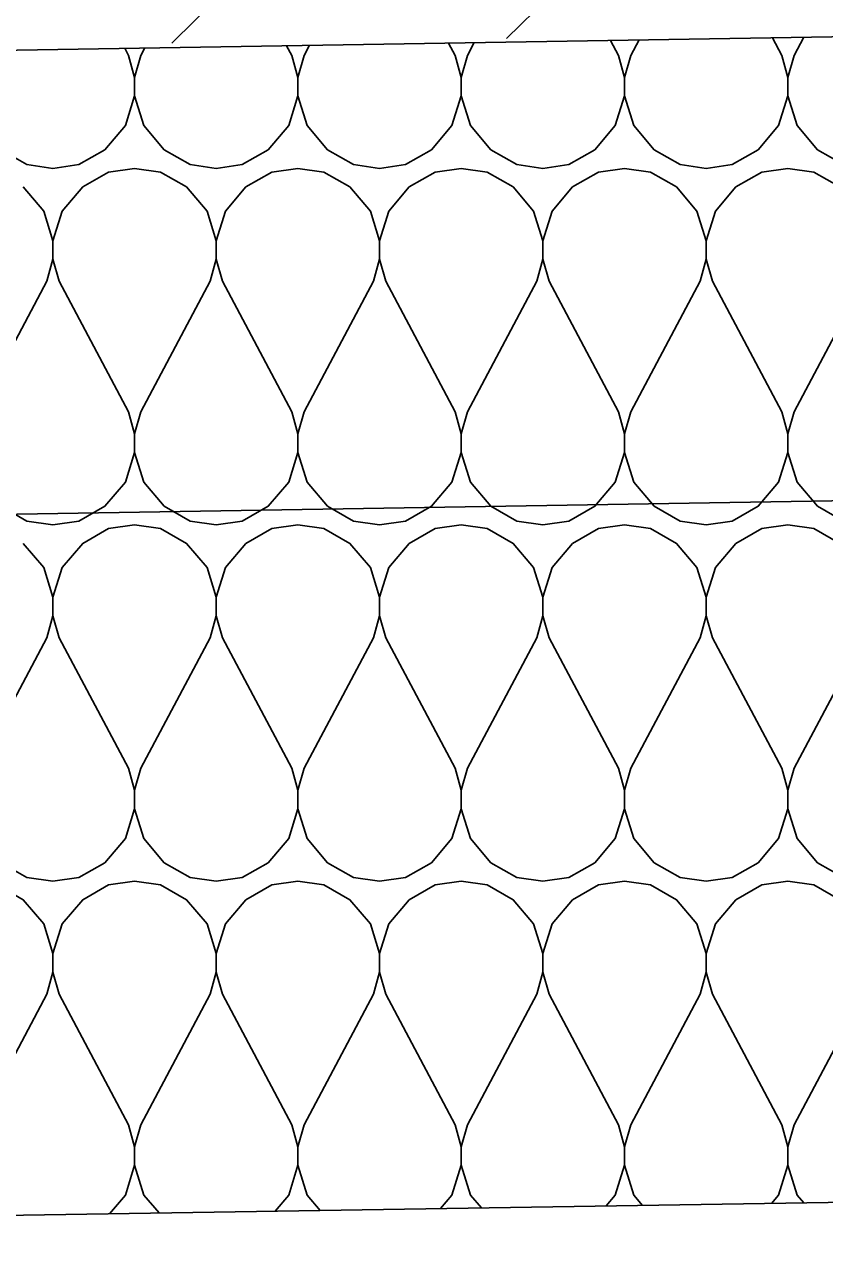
# Model space of a CAD drawing. Extents: x 634177 to 635904, y 289936 to 290970.
# Drawn here: x 635695.993 to 635698.15, y 290454.434 to 290457.702 of the extents above; entities that cross this region are included whole.
import ezdxf

# ---------------------------------------------------------------- set-up
doc = ezdxf.new("R2010")
doc.units = 0
for name, color, linetype in [('Default', 7, 'Continuous'), ('Level 3', 7, 'Continuous'), ('R_Draft', 7, 'Continuous')]:
    doc.layers.add(name, color=color, linetype=linetype)

msp = doc.modelspace()

# ---------------------------------------------------------------- linework, layer by layer
at = {"layer": 'Default'}
msp.add_lwpolyline([(635692.1106, 290454.4339), (635705.8606, 290454.65), (635719.6106, 290454.4339)], dxfattribs=at)
at = {"layer": 'Level 3'}
for p, q in [((635696.3904, 290457.6506), (635696.8178, 290458.0733)), ((635697.2924, 290457.6636), (635697.7198, 290458.0863)), ((635681.4857, 290457.3953), (635702.1107, 290457.7328)), ((635681.4857, 290456.1453), (635702.1107, 290456.4828))]:
    msp.add_line(p, q, dxfattribs=at)
at = {"layer": 'R_Draft'}
for points in [[(635697.8306, 290457.3139), (635697.9006, 290457.3239), (635697.9706, 290457.3639), (635698.0256, 290457.4289), (635698.0506, 290457.5089), (635698.0506, 290457.5589), (635698.0339, 290457.6181), (635698.0087, 290457.6656)], [(635698.0933, 290457.667), (635698.0674, 290457.6181), (635698.0506, 290457.5589), (635698.0506, 290457.5089), (635698.0756, 290457.4289), (635698.1306, 290457.3639), (635698.2006, 290457.3239), (635698.2706, 290457.3139)], [(635696.0706, 290457.3139), (635696.1406, 290457.3239), (635696.2106, 290457.3639), (635696.2656, 290457.4289), (635696.2906, 290457.5089), (635696.2906, 290457.5589), (635696.2739, 290457.6181), (635696.2638, 290457.6371)], [(635696.3179, 290457.638), (635696.3074, 290457.6181), (635696.2906, 290457.5589), (635696.2906, 290457.5089), (635696.3156, 290457.4289), (635696.3706, 290457.3639), (635696.4406, 290457.3239), (635696.5106, 290457.3139)], [(635696.5106, 290457.3139), (635696.5806, 290457.3239), (635696.6506, 290457.3639), (635696.7056, 290457.4289), (635696.7306, 290457.5089), (635696.7306, 290457.5589), (635696.7139, 290457.6181), (635696.7, 290457.6442)], [(635696.7618, 290457.6452), (635696.7474, 290457.6181), (635696.7306, 290457.5589), (635696.7306, 290457.5089), (635696.7556, 290457.4289), (635696.8106, 290457.3639), (635696.8806, 290457.3239), (635696.9506, 290457.3139)], [(635696.9506, 290457.3139), (635697.0206, 290457.3239), (635697.0906, 290457.3639), (635697.1456, 290457.4289), (635697.1706, 290457.5089), (635697.1706, 290457.5589), (635697.1539, 290457.6181), (635697.1362, 290457.6514)], [(635697.2056, 290457.6525), (635697.1874, 290457.6181), (635697.1706, 290457.5589), (635697.1706, 290457.5089), (635697.1956, 290457.4289), (635697.2506, 290457.3639), (635697.3206, 290457.3239), (635697.3906, 290457.3139)], [(635697.3906, 290457.3139), (635697.4606, 290457.3239), (635697.5306, 290457.3639), (635697.5856, 290457.4289), (635697.6106, 290457.5089), (635697.6106, 290457.5589), (635697.5939, 290457.6181), (635697.5724, 290457.6585)], [(635697.6495, 290457.6598), (635697.6274, 290457.6181), (635697.6106, 290457.5589), (635697.6106, 290457.5089), (635697.6356, 290457.4289), (635697.6906, 290457.3639), (635697.7606, 290457.3239), (635697.8306, 290457.3139)], [(635695.8741, 290457.6307), (635695.8674, 290457.6181), (635695.8506, 290457.5589), (635695.8506, 290457.5089), (635695.8756, 290457.4289), (635695.9306, 290457.3639), (635696.0006, 290457.3239), (635696.0706, 290457.3139)], [(635696.0706, 290456.3539), (635696.1406, 290456.3639), (635696.2106, 290456.4039), (635696.2656, 290456.4689), (635696.2906, 290456.5489), (635696.2906, 290456.5989), (635696.2739, 290456.6581), (635696.0874, 290457.0097), (635696.0706, 290457.0689), (635696.0706, 290457.1189), (635696.0956, 290457.1989), (635696.1506, 290457.2639), (635696.2206, 290457.3039), (635696.2906, 290457.3139), (635696.3606, 290457.3039), (635696.4306, 290457.2639), (635696.4856, 290457.1989), (635696.5106, 290457.1189), (635696.5106, 290457.0689), (635696.4939, 290457.0097), (635696.3074, 290456.6581), (635696.2906, 290456.5989), (635696.2906, 290456.5489), (635696.3156, 290456.4689), (635696.3706, 290456.4039), (635696.4406, 290456.3639), (635696.5106, 290456.3539)], [(635696.5106, 290456.3539), (635696.5806, 290456.3639), (635696.6506, 290456.4039), (635696.7056, 290456.4689), (635696.7306, 290456.5489), (635696.7306, 290456.5989), (635696.7139, 290456.6581), (635696.5274, 290457.0097), (635696.5106, 290457.0689), (635696.5106, 290457.1189), (635696.5356, 290457.1989), (635696.5906, 290457.2639), (635696.6606, 290457.3039), (635696.7306, 290457.3139), (635696.8006, 290457.3039), (635696.8706, 290457.2639), (635696.9256, 290457.1989), (635696.9506, 290457.1189), (635696.9506, 290457.0689), (635696.9339, 290457.0097), (635696.7474, 290456.6581), (635696.7306, 290456.5989), (635696.7306, 290456.5489), (635696.7556, 290456.4689), (635696.8106, 290456.4039), (635696.8806, 290456.3639), (635696.9506, 290456.3539)], [(635696.9506, 290456.3539), (635697.0206, 290456.3639), (635697.0906, 290456.4039), (635697.1456, 290456.4689), (635697.1706, 290456.5489), (635697.1706, 290456.5989), (635697.1539, 290456.6581), (635696.9674, 290457.0097), (635696.9506, 290457.0689), (635696.9506, 290457.1189), (635696.9756, 290457.1989), (635697.0306, 290457.2639), (635697.1006, 290457.3039), (635697.1706, 290457.3139), (635697.2406, 290457.3039), (635697.3106, 290457.2639), (635697.3656, 290457.1989), (635697.3906, 290457.1189), (635697.3906, 290457.0689), (635697.3739, 290457.0097), (635697.1874, 290456.6581), (635697.1706, 290456.5989), (635697.1706, 290456.5489), (635697.1956, 290456.4689), (635697.2506, 290456.4039), (635697.3206, 290456.3639), (635697.3906, 290456.3539)], [(635697.3906, 290456.3539), (635697.4606, 290456.3639), (635697.5306, 290456.4039), (635697.5856, 290456.4689), (635697.6106, 290456.5489), (635697.6106, 290456.5989), (635697.5939, 290456.6581), (635697.4074, 290457.0097), (635697.3906, 290457.0689), (635697.3906, 290457.1189), (635697.4156, 290457.1989), (635697.4706, 290457.2639), (635697.5406, 290457.3039), (635697.6106, 290457.3139), (635697.6806, 290457.3039), (635697.7506, 290457.2639), (635697.8056, 290457.1989), (635697.8306, 290457.1189), (635697.8306, 290457.0689), (635697.8139, 290457.0097), (635697.6274, 290456.6581), (635697.6106, 290456.5989), (635697.6106, 290456.5489), (635697.6356, 290456.4689), (635697.6906, 290456.4039), (635697.7606, 290456.3639), (635697.8306, 290456.3539)], [(635697.8306, 290456.3539), (635697.9006, 290456.3639), (635697.9706, 290456.4039), (635698.0256, 290456.4689), (635698.0506, 290456.5489), (635698.0506, 290456.5989), (635698.0339, 290456.6581), (635697.8474, 290457.0097), (635697.8306, 290457.0689), (635697.8306, 290457.1189), (635697.8556, 290457.1989), (635697.9106, 290457.2639), (635697.9806, 290457.3039), (635698.0506, 290457.3139), (635698.1206, 290457.3039), (635698.1906, 290457.2639)], [(635695.9906, 290457.2639), (635696.0456, 290457.1989), (635696.0706, 290457.1189), (635696.0706, 290457.0689), (635696.0539, 290457.0097), (635695.8674, 290456.6581)], [(635698.2539, 290457.0097), (635698.0674, 290456.6581), (635698.0506, 290456.5989), (635698.0506, 290456.5489), (635698.0756, 290456.4689), (635698.1306, 290456.4039), (635698.2006, 290456.3639)], [(635695.9306, 290456.4039), (635696.0006, 290456.3639), (635696.0706, 290456.3539)], [(635696.0706, 290455.3939), (635696.1406, 290455.4039), (635696.2106, 290455.4439), (635696.2656, 290455.5089), (635696.2906, 290455.5889), (635696.2906, 290455.6389), (635696.2739, 290455.6981), (635696.0874, 290456.0497), (635696.0706, 290456.1089), (635696.0706, 290456.1589), (635696.0956, 290456.2389), (635696.1506, 290456.3039), (635696.2206, 290456.3439), (635696.2906, 290456.3539), (635696.3606, 290456.3439), (635696.4306, 290456.3039), (635696.4856, 290456.2389), (635696.5106, 290456.1589), (635696.5106, 290456.1089), (635696.4939, 290456.0497), (635696.3074, 290455.6981), (635696.2906, 290455.6389), (635696.2906, 290455.5889), (635696.3156, 290455.5089), (635696.3706, 290455.4439), (635696.4406, 290455.4039), (635696.5106, 290455.3939)], [(635696.5106, 290455.3939), (635696.5806, 290455.4039), (635696.6506, 290455.4439), (635696.7056, 290455.5089), (635696.7306, 290455.5889), (635696.7306, 290455.6389), (635696.7139, 290455.6981), (635696.5274, 290456.0497), (635696.5106, 290456.1089), (635696.5106, 290456.1589), (635696.5356, 290456.2389), (635696.5906, 290456.3039), (635696.6606, 290456.3439), (635696.7306, 290456.3539), (635696.8006, 290456.3439), (635696.8706, 290456.3039), (635696.9256, 290456.2389), (635696.9506, 290456.1589), (635696.9506, 290456.1089), (635696.9339, 290456.0497), (635696.7474, 290455.6981), (635696.7306, 290455.6389), (635696.7306, 290455.5889), (635696.7556, 290455.5089), (635696.8106, 290455.4439), (635696.8806, 290455.4039), (635696.9506, 290455.3939)], [(635696.9506, 290455.3939), (635697.0206, 290455.4039), (635697.0906, 290455.4439), (635697.1456, 290455.5089), (635697.1706, 290455.5889), (635697.1706, 290455.6389), (635697.1539, 290455.6981), (635696.9674, 290456.0497), (635696.9506, 290456.1089), (635696.9506, 290456.1589), (635696.9756, 290456.2389), (635697.0306, 290456.3039), (635697.1006, 290456.3439), (635697.1706, 290456.3539), (635697.2406, 290456.3439), (635697.3106, 290456.3039), (635697.3656, 290456.2389), (635697.3906, 290456.1589), (635697.3906, 290456.1089), (635697.3739, 290456.0497), (635697.1874, 290455.6981), (635697.1706, 290455.6389), (635697.1706, 290455.5889), (635697.1956, 290455.5089), (635697.2506, 290455.4439), (635697.3206, 290455.4039), (635697.3906, 290455.3939)], [(635697.3906, 290455.3939), (635697.4606, 290455.4039), (635697.5306, 290455.4439), (635697.5856, 290455.5089), (635697.6106, 290455.5889), (635697.6106, 290455.6389), (635697.5939, 290455.6981), (635697.4074, 290456.0497), (635697.3906, 290456.1089), (635697.3906, 290456.1589), (635697.4156, 290456.2389), (635697.4706, 290456.3039), (635697.5406, 290456.3439), (635697.6106, 290456.3539), (635697.6806, 290456.3439), (635697.7506, 290456.3039), (635697.8056, 290456.2389), (635697.8306, 290456.1589), (635697.8306, 290456.1089), (635697.8139, 290456.0497), (635697.6274, 290455.6981), (635697.6106, 290455.6389), (635697.6106, 290455.5889), (635697.6356, 290455.5089), (635697.6906, 290455.4439), (635697.7606, 290455.4039), (635697.8306, 290455.3939)], [(635697.8306, 290455.3939), (635697.9006, 290455.4039), (635697.9706, 290455.4439), (635698.0256, 290455.5089), (635698.0506, 290455.5889), (635698.0506, 290455.6389), (635698.0339, 290455.6981), (635697.8474, 290456.0497), (635697.8306, 290456.1089), (635697.8306, 290456.1589), (635697.8556, 290456.2389), (635697.9106, 290456.3039), (635697.9806, 290456.3439), (635698.0506, 290456.3539), (635698.1206, 290456.3439), (635698.1906, 290456.3039)], [(635695.9906, 290456.3039), (635696.0456, 290456.2389), (635696.0706, 290456.1589), (635696.0706, 290456.1089), (635696.0539, 290456.0497), (635695.8674, 290455.6981)], [(635698.2539, 290456.0497), (635698.0674, 290455.6981), (635698.0506, 290455.6389), (635698.0506, 290455.5889), (635698.0756, 290455.5089), (635698.1306, 290455.4439), (635698.2006, 290455.4039)], [(635695.9306, 290455.4439), (635696.0006, 290455.4039), (635696.0706, 290455.3939)], [(635695.7771, 290454.4915), (635695.8256, 290454.5489), (635695.8506, 290454.6289), (635695.8506, 290454.6789), (635695.8339, 290454.7381), (635695.6474, 290455.0897), (635695.6306, 290455.1489), (635695.6306, 290455.1989), (635695.6556, 290455.2789), (635695.7106, 290455.3439), (635695.7806, 290455.3839), (635695.8506, 290455.3939), (635695.9206, 290455.3839), (635695.9906, 290455.3439), (635696.0456, 290455.2789), (635696.0706, 290455.1989), (635696.0706, 290455.1489), (635696.0539, 290455.0897), (635695.8674, 290454.7381), (635695.8506, 290454.6789), (635695.8506, 290454.6289), (635695.8756, 290454.5489), (635695.9223, 290454.4938)], [(635696.223, 290454.4985), (635696.2656, 290454.5489), (635696.2906, 290454.6289), (635696.2906, 290454.6789), (635696.2739, 290454.7381), (635696.0874, 290455.0897), (635696.0706, 290455.1489), (635696.0706, 290455.1989), (635696.0956, 290455.2789), (635696.1506, 290455.3439), (635696.2206, 290455.3839), (635696.2906, 290455.3939), (635696.3606, 290455.3839), (635696.4306, 290455.3439), (635696.4856, 290455.2789), (635696.5106, 290455.1989), (635696.5106, 290455.1489), (635696.4939, 290455.0897), (635696.3074, 290454.7381), (635696.2906, 290454.6789), (635696.2906, 290454.6289), (635696.3156, 290454.5489), (635696.3565, 290454.5006)], [(635696.6689, 290454.5055), (635696.7056, 290454.5489), (635696.7306, 290454.6289), (635696.7306, 290454.6789), (635696.7139, 290454.7381), (635696.5274, 290455.0897), (635696.5106, 290455.1489), (635696.5106, 290455.1989), (635696.5356, 290455.2789), (635696.5906, 290455.3439), (635696.6606, 290455.3839), (635696.7306, 290455.3939), (635696.8006, 290455.3839), (635696.8706, 290455.3439), (635696.9256, 290455.2789), (635696.9506, 290455.1989), (635696.9506, 290455.1489), (635696.9339, 290455.0897), (635696.7474, 290454.7381), (635696.7306, 290454.6789), (635696.7306, 290454.6289), (635696.7556, 290454.5489), (635696.7907, 290454.5074)], [(635697.1149, 290454.5125), (635697.1456, 290454.5489), (635697.1706, 290454.6289), (635697.1706, 290454.6789), (635697.1539, 290454.7381), (635696.9674, 290455.0897), (635696.9506, 290455.1489), (635696.9506, 290455.1989), (635696.9756, 290455.2789), (635697.0306, 290455.3439), (635697.1006, 290455.3839), (635697.1706, 290455.3939), (635697.2406, 290455.3839), (635697.3106, 290455.3439), (635697.3656, 290455.2789), (635697.3906, 290455.1989), (635697.3906, 290455.1489), (635697.3739, 290455.0897), (635697.1874, 290454.7381), (635697.1706, 290454.6789), (635697.1706, 290454.6289), (635697.1956, 290454.5489), (635697.2249, 290454.5142)], [(635697.5608, 290454.5195), (635697.5856, 290454.5489), (635697.6106, 290454.6289), (635697.6106, 290454.6789), (635697.5939, 290454.7381), (635697.4074, 290455.0897), (635697.3906, 290455.1489), (635697.3906, 290455.1989), (635697.4156, 290455.2789), (635697.4706, 290455.3439), (635697.5406, 290455.3839), (635697.6106, 290455.3939), (635697.6806, 290455.3839), (635697.7506, 290455.3439), (635697.8056, 290455.2789), (635697.8306, 290455.1989), (635697.8306, 290455.1489), (635697.8139, 290455.0897), (635697.6274, 290454.7381), (635697.6106, 290454.6789), (635697.6106, 290454.6289), (635697.6356, 290454.5489), (635697.6592, 290454.5211)], [(635698.0067, 290454.5265), (635698.0256, 290454.5489), (635698.0506, 290454.6289), (635698.0506, 290454.6789), (635698.0339, 290454.7381), (635697.8474, 290455.0897), (635697.8306, 290455.1489), (635697.8306, 290455.1989), (635697.8556, 290455.2789), (635697.9106, 290455.3439), (635697.9806, 290455.3839), (635698.0506, 290455.3939), (635698.1206, 290455.3839), (635698.1906, 290455.3439), (635698.2456, 290455.2789), (635698.2706, 290455.1989), (635698.2706, 290455.1489), (635698.2539, 290455.0897), (635698.0674, 290454.7381), (635698.0506, 290454.6789), (635698.0506, 290454.6289), (635698.0756, 290454.5489), (635698.0934, 290454.5279)]]:
    msp.add_lwpolyline(points, dxfattribs=at)

doc.saveas('drawing.dxf')
